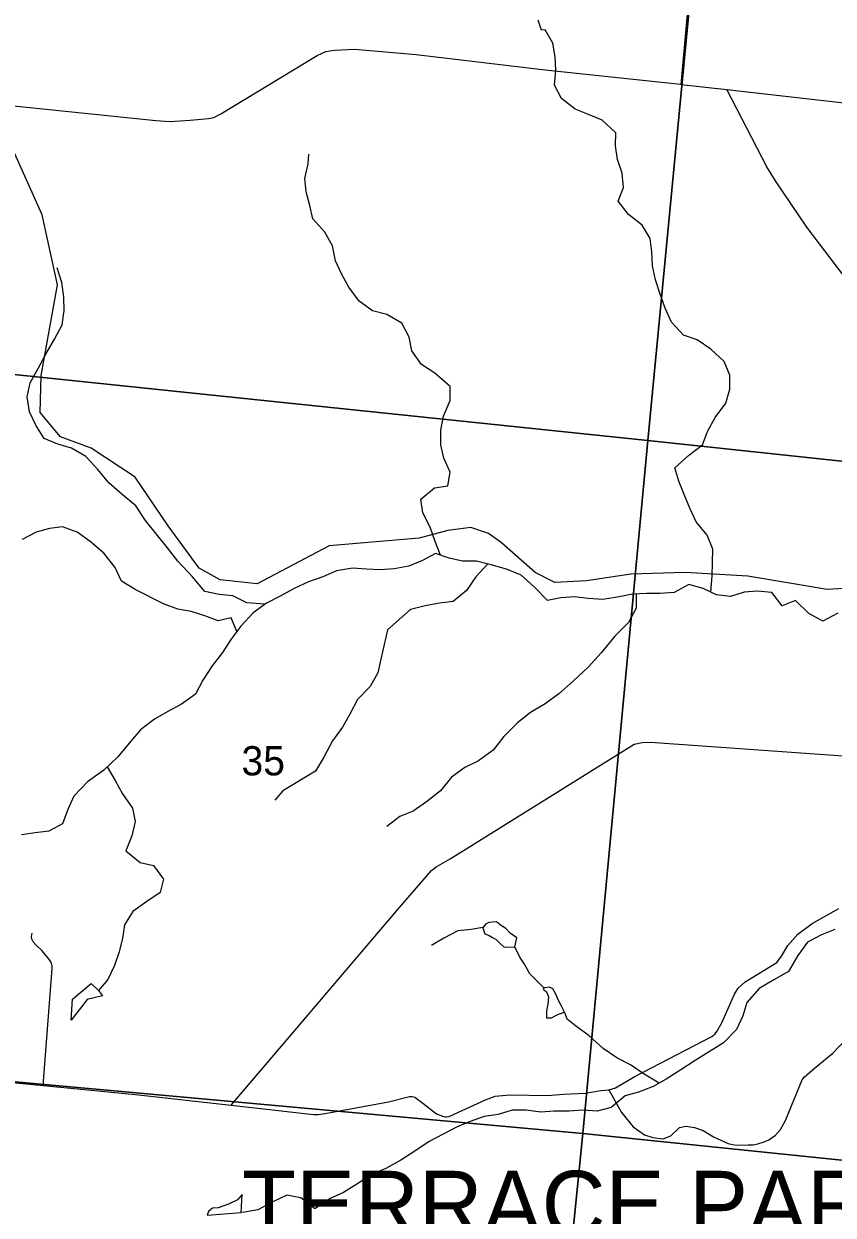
# Model space of a CAD drawing. Extents: x 0 to 34, y 0 to 22.
# Drawn here: x 4.938 to 5.518, y 18.715 to 19.568 of the extents above; entities that cross this region are included whole.
import ezdxf

# ---------------------------------------------------------------- set-up
doc = ezdxf.new("R2010")
doc.units = 0
for name, color, linetype in [('GM_X_City_Street', 7, 'Continuous'), ('GM_X_Corporation_Text', 7, 'Continuous'), ('GM_X_County_Road', 7, 'Continuous'), ('GM_X_Minor_Lake', 7, 'Continuous'), ('GM_X_Minor_River', 7, 'Continuous'), ('GM_X_Rail_Line', 7, 'Continuous'), ('GM_X_Section', 7, 'Continuous'), ('GM_X_Section_Text', 7, 'Continuous')]:
    doc.layers.add(name, color=color, linetype=linetype)

msp = doc.modelspace()

# ---------------------------------------------------------------- linework, layer by layer
at = {"layer": 'GM_X_City_Street'}
for points in [[(5.40913, 19.52477), (5.42081, 19.65477), (5.43178, 19.7725), (5.43238, 19.77849), (5.44579, 19.91277), (5.45278, 19.98576), (5.45543, 20.02275), (5.46501, 20.12324), (5.47028, 20.18088), (5.47593, 20.24597), (5.48023, 20.29561), (5.49215, 20.4276), (5.51189, 20.63524), (5.52733, 20.80024), (5.53645, 20.88971), (5.53694, 20.89407), (5.53842, 20.89682), (5.54069, 20.89968), (5.541, 20.9)], [(5.52574, 19.38758), (5.49921, 19.42245), (5.47663, 19.45554), (5.47055, 19.46572), (5.44189, 19.52107)], [(5.08672, 18.79349), (5.12288, 18.83587), (5.20737, 18.9351), (5.23033, 18.96158), (5.23362, 18.96436), (5.2436, 18.97003), (5.37551, 19.05206), (5.38122, 19.05326), (5.38711, 19.05351), (5.52857, 19.04354)], [(4.8857, 18.81413), (4.95228, 18.8076), (5.01818, 18.80113), (5.08672, 18.79349), (5.1457, 18.7869), (5.14911, 18.78683), (5.15406, 18.78767), (5.19957, 18.79597), (5.21445, 18.79983), (5.21651, 18.79978), (5.21842, 18.79936), (5.22402, 18.79505), (5.2339, 18.78742), (5.23879, 18.78542), (5.23998, 18.78519), (5.24112, 18.78517), (5.24277, 18.78542), (5.24307, 18.78553), (5.24642, 18.78715), (5.26902, 18.79748), (5.2759, 18.79999), (5.28636, 18.80109), (5.31328, 18.80049), (5.32487, 18.80138), (5.34062, 18.80217), (5.35167, 18.8042), (5.35737, 18.80465), (5.36214, 18.80606), (5.3754, 18.81394), (5.43103, 18.84274), (5.4334, 18.84467), (5.43463, 18.84639), (5.43827, 18.85246), (5.44725, 18.87317), (5.45, 18.87728), (5.45484, 18.88193), (5.47753, 18.89587), (5.48104, 18.90035), (5.48557, 18.90785), (5.49277, 18.91606), (5.50299, 18.92381), (5.522, 18.93442)], [(4.95228, 18.8076), (4.95871, 18.89139), (4.95862, 18.89317), (4.95822, 18.89501), (4.95769, 18.8962), (4.95621, 18.89829), (4.95123, 18.90448), (4.94695, 18.90837), (4.94491, 18.9107), (4.944, 18.91253), (4.94377, 18.91417), (4.94393, 18.91557), (4.94429, 18.91679)], [(5.35737, 18.80465), (5.36649, 18.78829), (5.3748, 18.77803), (5.38283, 18.77235), (5.38886, 18.7705), (5.39624, 18.76958), (5.4016, 18.77174), (5.40798, 18.77749), (5.41255, 18.77853), (5.4186, 18.77764), (5.42481, 18.77541), (5.4323, 18.77087), (5.44281, 18.76608), (5.44582, 18.76536), (5.44905, 18.76499), (5.45702, 18.76507), (5.46066, 18.76521), (5.46405, 18.7658), (5.46866, 18.76732), (5.47189, 18.76886), (5.47671, 18.77217), (5.48021, 18.77627), (5.48396, 18.78265), (5.49579, 18.81185), (5.49721, 18.81373), (5.49909, 18.81539), (5.50431, 18.81983), (5.51783, 18.83094), (5.53142, 18.84527)]]:
    msp.add_lwpolyline(points, dxfattribs=at)
at = {"layer": 'GM_X_County_Road'}
for points in [[(4.89848, 19.51273), (5.03286, 19.49875), (5.04292, 19.49819), (5.05736, 19.49908), (5.07049, 19.50036), (5.0743, 19.50106), (5.07947, 19.50363), (5.14839, 19.54554), (5.15452, 19.54829), (5.1608, 19.54913), (5.17506, 19.55002), (5.21924, 19.54619), (5.31171, 19.53524), (5.40859, 19.52483), (5.40913, 19.52477)], [(5.40913, 19.52477), (5.44189, 19.52107), (5.58026, 19.5054), (5.68453, 19.49448)]]:
    msp.add_lwpolyline(points, dxfattribs=at)
at = {"layer": 'GM_X_Minor_Lake'}
for points in [[(5.29004, 18.90693), (5.2915, 18.91355), (5.28663, 18.91688), (5.28347, 18.92018), (5.28047, 18.92195), (5.27692, 18.92487), (5.27406, 18.92474), (5.2714, 18.92442), (5.26909, 18.92313), (5.26695, 18.92071), (5.26838, 18.91631), (5.27159, 18.9151), (5.27403, 18.91372), (5.27666, 18.91215), (5.27963, 18.90905), (5.28224, 18.90671)], [(5.28224, 18.90671), (5.29004, 18.90693)], [(4.99185, 18.87574), (4.99467, 18.87179), (4.9836, 18.86936), (4.97227, 18.85439), (4.97316, 18.86957), (4.9866, 18.88078)], [(4.9866, 18.88078), (4.99185, 18.87574)], [(5.32741, 18.85509), (5.3261, 18.85926), (5.32318, 18.86502), (5.32116, 18.86848), (5.31917, 18.87347), (5.31715, 18.87693), (5.31471, 18.87812), (5.31128, 18.87762), (5.31031, 18.87669), (5.31255, 18.87474), (5.31399, 18.8711), (5.31351, 18.86598), (5.31265, 18.86106), (5.31255, 18.85612), (5.31634, 18.85604), (5.31942, 18.85788), (5.32134, 18.85879)], [(5.32134, 18.85879), (5.32564, 18.86017)], [(5.09398, 18.71669), (5.0947, 18.72951), (5.09139, 18.72577), (5.08487, 18.72268), (5.07741, 18.72017), (5.07342, 18.71987), (5.07052, 18.71746), (5.0697, 18.71482)], [(5.0697, 18.71482), (5.09398, 18.71669)]]:
    msp.add_lwpolyline(points, dxfattribs=at)
at = {"layer": 'GM_X_Minor_River'}
for points in [[(5.43031, 19.16115), (5.43127, 19.17269), (5.43145, 19.1822), (5.43184, 19.1919), (5.42783, 19.20179), (5.41983, 19.2113), (5.41526, 19.22119), (5.41125, 19.23089), (5.40744, 19.24059), (5.40458, 19.25011), (5.4143, 19.25886), (5.4244, 19.26646), (5.42802, 19.27616), (5.43336, 19.28625), (5.44117, 19.29652), (5.44402, 19.30641), (5.44402, 19.31649), (5.44002, 19.32619), (5.4303, 19.33513), (5.42058, 19.34179), (5.41086, 19.34502), (5.40229, 19.35453), (5.39772, 19.36442), (5.3939, 19.37526), (5.39085, 19.38477), (5.38856, 19.39466), (5.38818, 19.40474), (5.38685, 19.41444), (5.38113, 19.42395), (5.37141, 19.43156), (5.36398, 19.44107), (5.36779, 19.45096), (5.36683, 19.46123), (5.3634, 19.47093), (5.36207, 19.48063), (5.36226, 19.49014), (5.35254, 19.49908), (5.34282, 19.50327), (5.33329, 19.50707), (5.32338, 19.51468), (5.31843, 19.52419), (5.31938, 19.53465), (5.31881, 19.54454), (5.31709, 19.55424), (5.31175, 19.56375), (5.30919, 19.56361), (5.30661, 19.57078)], [(5.23675, 19.18752), (5.2329, 19.19742), (5.22928, 19.20769), (5.22413, 19.21796), (5.22261, 19.22767), (5.23251, 19.23584), (5.24204, 19.23718), (5.24357, 19.24707), (5.23918, 19.25696), (5.23708, 19.26666), (5.23708, 19.27712), (5.2388, 19.28701), (5.24375, 19.29823), (5.24356, 19.30831), (5.2327, 19.31783), (5.22317, 19.3241), (5.21631, 19.3338), (5.2144, 19.34369), (5.20907, 19.35359), (5.1982, 19.35986), (5.18811, 19.36253), (5.17858, 19.36956), (5.17114, 19.37945), (5.16581, 19.38896), (5.16161, 19.39847), (5.15933, 19.40913), (5.15399, 19.41883), (5.14522, 19.42834), (5.14313, 19.43804), (5.14046, 19.44774), (5.1395, 19.45744), (5.14198, 19.46771), (5.14255, 19.47474)], [(5.11123, 19.15248), (5.09799, 19.15348), (5.08808, 19.15843), (5.07817, 19.15938), (5.06788, 19.16147), (5.05911, 19.17194), (5.04863, 19.18335), (5.0412, 19.19286), (5.03339, 19.20256), (5.02557, 19.21246), (5.01852, 19.22292), (5.0088, 19.23091), (4.99927, 19.23928), (4.99127, 19.24879), (4.9827, 19.2583), (4.9724, 19.2642), (4.96269, 19.26705), (4.95278, 19.27104), (4.94687, 19.28056), (4.94248, 19.29026), (4.94077, 19.30091), (4.94287, 19.31099), (4.94877, 19.32164), (4.9543, 19.33191), (4.96039, 19.34218), (4.96573, 19.35245), (4.96725, 19.36273), (4.96687, 19.37261), (4.96553, 19.38289), (4.9621, 19.39335)], [(5.09085, 19.13288), (5.08693, 19.14264), (5.07741, 19.14055), (5.06788, 19.14416), (5.05816, 19.14721), (5.04863, 19.14892), (5.03834, 19.15273), (5.01814, 19.163), (5.00823, 19.1689), (5.00385, 19.1786), (4.99566, 19.18887), (4.98594, 19.19724), (4.97641, 19.20409), (4.96612, 19.20789), (4.95659, 19.20675), (4.94706, 19.20409), (4.93716, 19.19876)], [(5.29464, 19.17326), (5.28397, 19.17745), (5.2731, 19.18068), (5.26262, 19.18315), (5.25252, 19.18315), (5.243, 19.18544), (5.23328, 19.18867), (5.22375, 19.18372), (5.21403, 19.17954), (5.20355, 19.17764), (5.19364, 19.17707), (5.18373, 19.17745), (5.17364, 19.17821), (5.1622, 19.17631), (5.15248, 19.17193), (5.14219, 19.16851), (5.1319, 19.16375), (5.122, 19.15824), (5.11209, 19.1531), (5.10256, 19.14625), (5.09379, 19.13674), (5.08655, 19.12723), (5.08065, 19.11772), (5.07322, 19.10821), (5.06655, 19.09794), (5.06121, 19.08805), (5.0513, 19.08082), (5.04139, 19.07549), (5.03187, 19.06997), (5.02196, 19.06237), (5.01376, 19.05285), (5.00557, 19.04315), (4.99566, 19.03345), (4.98385, 19.02508), (4.97413, 19.015), (4.96974, 19.0053), (4.96593, 18.99521), (4.95622, 18.98989), (4.9465, 18.98875), (4.93659, 18.98722)], [(5.2706, 19.18127), (5.26205, 19.17212), (5.25538, 19.16223), (5.24586, 19.15443), (5.23595, 19.1531), (5.22585, 19.1512), (5.21537, 19.14872), (5.19879, 19.13408), (5.19631, 19.12361), (5.19403, 19.11296), (5.19193, 19.10326), (5.18641, 19.09356), (5.17726, 19.08405), (5.17192, 19.07377), (5.16659, 19.06426), (5.15935, 19.05456), (5.15325, 19.04296), (5.14715, 19.03288), (5.12371, 19.0188), (5.11819, 19.01214)], [(5.52121, 19.14605), (5.51054, 19.14035), (5.50044, 19.14567), (5.49091, 19.15518), (5.48138, 19.15119), (5.47395, 19.1607), (5.46385, 19.16165), (5.45413, 19.16108), (5.44441, 19.15804), (5.4345, 19.15918), (5.42479, 19.16375), (5.4145, 19.16641), (5.40421, 19.16089), (5.39411, 19.16013), (5.3842, 19.16013), (5.37429, 19.15956), (5.36476, 19.15766), (5.35295, 19.15576), (5.34247, 19.15652), (5.33275, 19.15766), (5.32284, 19.1569), (5.31331, 19.155), (5.30417, 19.16451), (5.29464, 19.17326)], [(5.37678, 19.1597), (5.37696, 19.14948), (5.37143, 19.1394), (5.36172, 19.12951), (5.35181, 19.11752), (5.34266, 19.10744), (5.3318, 19.09717), (5.32151, 19.08823), (5.31179, 19.081), (5.30131, 19.07491), (5.29178, 19.06749), (5.28206, 19.0576), (5.27444, 19.0479), (5.26396, 19.04029), (5.25424, 19.03535), (5.24472, 19.0285), (5.23671, 19.0188), (5.22681, 19.01081), (5.21709, 19.00415), (5.20756, 19.00034), (5.19841, 18.99331)], [(4.99812, 19.03586), (5.00366, 19.02603), (5.009, 19.01652), (5.01624, 19.00644), (5.01815, 18.99673), (5.01567, 18.98646), (5.01148, 18.97581), (5.02158, 18.96744), (5.03129, 18.96534), (5.03834, 18.95545), (5.03587, 18.94594), (5.02634, 18.93947), (5.01643, 18.93243), (5.01033, 18.92273), (5.009, 18.91322), (5.00652, 18.90333), (5.00328, 18.89362), (4.99852, 18.88354), (4.99185, 18.87574)], [(5.26706, 18.92083), (5.25882, 18.91949), (5.2491, 18.91835), (5.23919, 18.91321), (5.23023, 18.90789)], [(5.51912, 18.9193), (5.50959, 18.91568), (5.49968, 18.91036), (5.49263, 18.90084), (5.48596, 18.88924), (5.47548, 18.88334), (5.465, 18.87725), (5.45604, 18.86717), (5.45338, 18.85766), (5.4488, 18.84777), (5.43946, 18.83826), (5.41926, 18.8257), (5.40897, 18.81885), (5.39849, 18.81219), (5.38897, 18.80706), (5.37849, 18.80287), (5.36896, 18.8004), (5.35905, 18.79184), (5.34895, 18.78936), (5.33866, 18.78993), (5.32856, 18.78936), (5.31827, 18.78936), (5.30855, 18.7886), (5.29807, 18.79012), (5.28797, 18.78993), (5.27806, 18.78689), (5.26796, 18.78556)], [(5.31108, 18.87743), (5.30066, 18.88772), (5.297, 18.89463), (5.29368, 18.89964), (5.29004, 18.90693)], [(5.39334, 18.80941), (5.38268, 18.81581), (5.37277, 18.82247), (5.36305, 18.8276), (5.35333, 18.83426), (5.34323, 18.8432), (5.33332, 18.85043), (5.32741, 18.85509)], [(5.26796, 18.78556), (5.25805, 18.78194), (5.24814, 18.77776), (5.23862, 18.77281), (5.22871, 18.76767), (5.21842, 18.76064), (5.20832, 18.75417), (5.19765, 18.74827), (5.18793, 18.74408), (5.17688, 18.73705), (5.16735, 18.73115), (5.15763, 18.72677), (5.14677, 18.71935), (5.13667, 18.72715), (5.12676, 18.72925), (5.11666, 18.7243), (5.10599, 18.71859), (5.09646, 18.71707), (5.09398, 18.71669)]]:
    msp.add_lwpolyline(points, dxfattribs=at)
at = {"layer": 'GM_X_Rail_Line'}
msp.add_lwpolyline([(5.53022, 19.16385), (5.51378, 19.163), (5.45696, 19.17251), (5.41194, 19.17516), (5.37316, 19.17384), (5.34121, 19.16918), (5.31859, 19.16785), (5.30448, 19.17515), (5.28036, 19.19639), (5.27109, 19.20315), (5.25853, 19.20744), (5.24189, 19.20518), (5.2214, 19.19983), (5.15702, 19.19423), (5.1054, 19.16696), (5.07899, 19.16992), (5.06393, 19.17811), (5.04177, 19.20861), (5.01799, 19.24336), (4.98661, 19.26429), (4.96453, 19.2724), (4.95012, 19.28983), (4.95073, 19.31632), (4.9625, 19.38119), (4.95149, 19.43129), (4.92886, 19.48187)], dxfattribs=at)
at = {"layer": 'GM_X_Section'}
for points in [[(4.93085, 19.82538), (5.43401, 19.77795), (5.38535, 19.26971), (4.88286, 19.32204)], [(5.43401, 19.77795), (5.94132, 19.73044), (5.89121, 19.21561), (5.38535, 19.26971)], [(5.38535, 19.26971), (5.33863, 18.77335), (4.83487, 18.81908), (4.88286, 19.32204)], [(5.89121, 19.21561), (5.84378, 18.72135), (5.33863, 18.77335), (5.38535, 19.26971)], [(4.83487, 18.81908), (5.33863, 18.77335), (5.29553, 18.34377), (5.28684, 18.34471), (5.27986, 18.3456), (5.26871, 18.34696), (5.25869, 18.34811), (5.24355, 18.34823), (5.22047, 18.34945), (5.20301, 18.34753), (5.19635, 18.34614), (5.18681, 18.34236), (5.17707, 18.3382), (5.16841, 18.33155), (5.16226, 18.32713), (5.14563, 18.30967), (5.14302, 18.30233), (5.1342, 18.28755), (5.1334, 18.28567), (4.78481, 18.31634)]]:
    msp.add_lwpolyline(points, close=True, dxfattribs=at)
msp.add_lwpolyline([(5.29553, 18.34377), (5.33863, 18.77335), (5.84378, 18.72135)], dxfattribs=at)

# ---------------------------------------------------------------- texts
at = {"layer": 'GM_X_Corporation_Text'}
msp.add_text('TERRACE PARK', height=0.0473485, rotation=0.00001, dxfattribs=at).set_placement((5.09462, 18.69922))
at = {"layer": 'GM_X_Section_Text'}
msp.add_text('35', height=0.020928, rotation=0.00001, dxfattribs=at).set_placement((5.09421, 19.02981))

doc.saveas('drawing.dxf')
